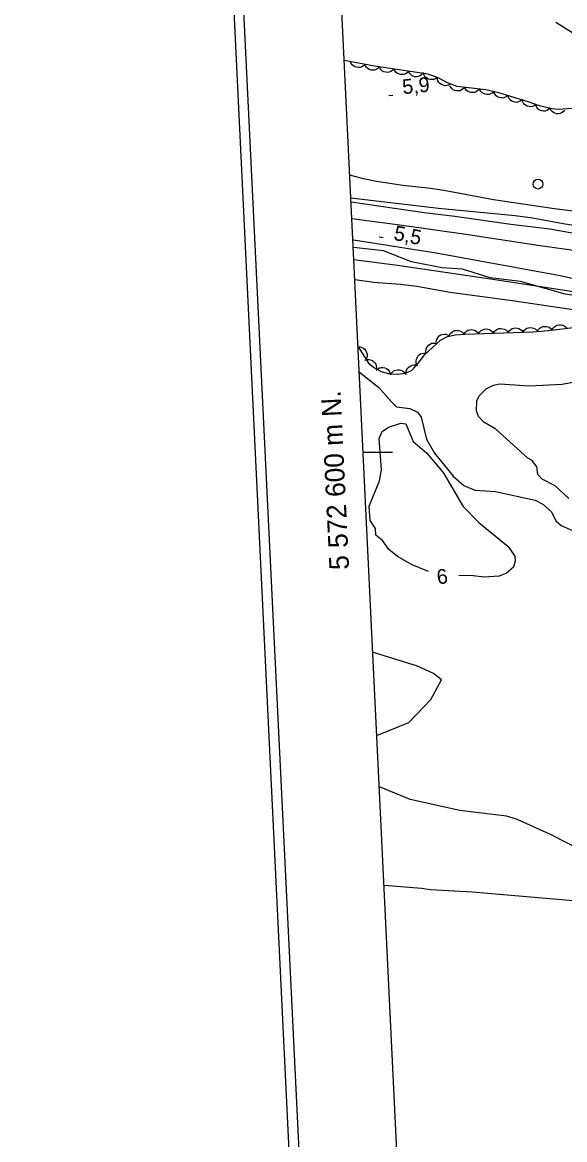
# Model space of a CAD drawing. Extents: x 336540 to 340074, y 5572036 to 5573747.
# Drawn here: x 336539.6 to 336650.1, y 5572459.9 to 5572687.6 of the extents above; entities that cross this region are included whole.
import ezdxf

# ---------------------------------------------------------------- set-up
doc = ezdxf.new("R2010")
doc.units = 0
for name, color, linetype in [('Niveau 1', 7, 'Continuous'), ('Niveau 2', 7, 'Continuous'), ('Niveau 21', 7, 'Continuous'), ('Niveau 22', 7, 'Continuous'), ('Niveau 3', 7, 'Continuous'), ('Niveau 36', 7, 'Continuous'), ('Niveau 44', 7, 'Continuous'), ('Niveau 60', 7, 'Continuous'), ('Niveau 61', 7, 'Continuous')]:
    doc.layers.add(name, color=color, linetype=linetype)

msp = doc.modelspace()

# ---------------------------------------------------------------- linework, layer by layer
at = {"layer": 'Niveau 1'}
for points in [[(336657.76, 5572648.34), (336648.07, 5572649.57), (336635.65, 5572651.4), (336625.48, 5572653.28), (336622.8, 5572653.71), (336617.15, 5572654.35), (336611.76, 5572655.11), (336609.13, 5572655.69), (336606.35, 5572656.41)], [(336606.57, 5572651.81), (336624.44, 5572649.68), (336640.06, 5572648.19), (336643.57, 5572647.74), (336649.8, 5572646.6), (336652.86, 5572646.13)], [(336688.45, 5572619.27), (336692.59, 5572621), (336694.35, 5572622.63), (336693.62, 5572623.93), (336692.43, 5572624.21), (336685.61, 5572625.05), (336678.9, 5572627.07), (336675.14, 5572627.56), (336669.67, 5572628.97), (336658.39, 5572630.94), (336650.21, 5572632.2), (336641.11, 5572634.79), (336634.97, 5572635.5), (336629.31, 5572637.24), (336625.07, 5572637.53), (336618.92, 5572638.74), (336613.23, 5572641.01), (336607.1, 5572641.71)], [(336608.29, 5572616.25), (336612.28, 5572613.14), (336614.81, 5572610.22), (336615.86, 5572609.25), (336618.59, 5572608.88), (336620.15, 5572608.11), (336620.88, 5572607.13), (336621.96, 5572602.6), (336623.63, 5572599.81), (336627.42, 5572595.08), (336629.57, 5572593.16), (336631.8, 5572592.25), (336636.04, 5572591.97), (336644.1, 5572590.17), (336645.66, 5572589.4), (336647.43, 5572587.81), (336648.36, 5572585.99), (336649.43, 5572585.02), (336651.86, 5572583.96)], [(336651.01, 5572590.52), (336648.17, 5572593.09), (336645.56, 5572594.48), (336644.66, 5572595.46), (336644.43, 5572596.98), (336643.5, 5572598.28), (336642.63, 5572598.76), (336636.07, 5572604.69), (336633.63, 5572606.09), (336632.56, 5572607.22), (336632.15, 5572608.39), (336632.22, 5572610.42), (336632.67, 5572611.47), (336634.12, 5572612.89), (336635.6, 5572613.65), (336636.93, 5572613.9), (336642.89, 5572613.52), (336649.64, 5572613.86), (336653.17, 5572614.54)], [(336611.87, 5572542.25), (336618.35, 5572544.93), (336622.84, 5572549.57), (336625, 5572553.58), (336623.42, 5572554.87), (336620.13, 5572556.38), (336611.18, 5572559.16)]]:
    msp.add_lwpolyline(points, dxfattribs=at)
at = {"layer": 'Niveau 2'}
for points in [[(336648.36, 5572687.58), (336653.61, 5572684.27), (336656.19, 5572683.56), (336663.88, 5572681.76), (336666.08, 5572681.89), (336671.89, 5572683.87), (336676.33, 5572686.48), (336678.67, 5572686.93), (336685.26, 5572687.43), (336689.94, 5572688.69)], [(336622.39, 5572575.68), (336619.05, 5572577.02), (336616.09, 5572578.74), (336614.32, 5572580.17), (336613.03, 5572581.97), (336611.64, 5572583.07), (336611.57, 5572584.44), (336610.46, 5572586.08), (336610.32, 5572588.95), (336612.41, 5572594.15), (336612.82, 5572596.38), (336612.31, 5572602.79), (336612.92, 5572604.19), (336614.21, 5572605.09), (336616.72, 5572605.9), (336617.75, 5572605.78), (336619.28, 5572602.14), (336621.94, 5572599.88), (336625.36, 5572595.82), (336629.44, 5572588.91), (336632.66, 5572585.68), (336638.64, 5572580.74), (336639.95, 5572578.76), (336640.01, 5572577.76), (336639.73, 5572576.56), (336638.27, 5572575.3), (336636.77, 5572574.7), (336633.74, 5572574.54), (336631.51, 5572574.77), (336628.54, 5572574.82)], [(336658.56, 5572516.29), (336647.09, 5572522.15), (336640.34, 5572525.2), (336638.28, 5572525.78), (336628.76, 5572526.98), (336618.66, 5572529.18), (336612.38, 5572531.78)]]:
    msp.add_lwpolyline(points, dxfattribs=at)
at = {"layer": 'Niveau 21'}
for points in [[(336606.59, 5572651.01), (336621.47, 5572648.81), (336627.74, 5572648.08), (336639.17, 5572646.47), (336647.1, 5572645.49), (336657.38, 5572643.66), (336675.17, 5572640.65), (336682.41, 5572638.89), (336706.84, 5572634.15), (336717.79, 5572631.7), (336726.58, 5572630.17), (336745.85, 5572625.9), (336758.27, 5572623.43), (336771.07, 5572620.58), (336780.38, 5572618.79), (336792.82, 5572616.01), (336801.98, 5572614.39), (336808.26, 5572613.12), (336817.36, 5572611.07), (336821.93, 5572609.72), (336824.69, 5572609.01), (336834.02, 5572607.19), (336854.11, 5572603.04), (336864.11, 5572601.24)], [(336884.31, 5572594.33), (336807.63, 5572610.39), (336785.16, 5572615.03), (336774.53, 5572617.32), (336763.55, 5572619.49), (336721.38, 5572628.36), (336711.63, 5572630.35), (336697.48, 5572632.86), (336693.75, 5572633.89), (336687.67, 5572635.19), (336673.64, 5572637.31), (336661.28, 5572639.55), (336653.39, 5572640.86), (336644.64, 5572642.06), (336630.46, 5572644.24), (336616.57, 5572646.25), (336606.76, 5572647.5)], [(337100.64, 5572555), (337088.68, 5572555.77), (337076.26, 5572556.91), (337061.77, 5572558.48), (337053.08, 5572559.51), (337036.48, 5572561.54), (337019.9, 5572563.72), (337003.65, 5572566.07), (336997.26, 5572566.87), (336981.42, 5572569.24), (336960.45, 5572572.91), (336934.7, 5572577.9), (336922.06, 5572580.9), (336896.11, 5572586.22), (336883.84, 5572588.4), (336824.78, 5572600.58), (336808.76, 5572603.44), (336772.56, 5572611.03), (336750.71, 5572615.17), (336667.09, 5572632.55), (336658.39, 5572633.88), (336648.84, 5572635.99), (336623.94, 5572640.52), (336607.07, 5572643.16)], [(336607.16, 5572639.27), (336616.06, 5572638.07), (336635.49, 5572635.22), (336664.26, 5572630.81), (336669.62, 5572629.83), (336678.54, 5572628.06), (336692.48, 5572625.56), (336707.16, 5572622.39), (336724.77, 5572618.96), (336740.87, 5572615.7), (336758.1, 5572612.04), (336774.44, 5572608.42), (336790.29, 5572605.16), (336808.39, 5572601.27), (336821.2, 5572598.72), (336836.38, 5572596.03), (336838.35, 5572595.6), (336848.32, 5572593.05), (336852.24, 5572592.33), (336858.81, 5572591.28), (336862, 5572590.65), (336871.76, 5572588.24)]]:
    msp.add_lwpolyline(points, dxfattribs=at)
at = {"layer": 'Niveau 22'}
for points in [[(336607.35, 5572635.16), (336611.22, 5572634.64), (336616.67, 5572634.22), (336619.98, 5572633.82), (336626.78, 5572632.57), (336639.45, 5572630.89), (336652.79, 5572628.9)], [(336652.69, 5572508.52), (336631.3, 5572510.31), (336622.82, 5572510.78), (336620.95, 5572511.04), (336613.33, 5572511.71)]]:
    msp.add_lwpolyline(points, dxfattribs=at)
at = {"layer": 'Niveau 3'}
for p, q in [((336614.31, 5572672.68), (336615.11, 5572672.76)), ((336612.32, 5572643.88), (336613.11, 5572643.72))]:
    msp.add_line(p, q, dxfattribs=at)
at = {"layer": 'Niveau 36'}
msp.add_circle((336644.68, 5572654.6), 1, dxfattribs=at)
at = {"layer": 'Niveau 44'}
for points in [[(336652.47, 5572670.05), (336648.87, 5572669.8), (336647.57, 5572669.97), (336644.98, 5572670.56), (336642.71, 5572671.36), (336636.69, 5572673.2), (336634.09, 5572673.8), (336628.22, 5572674.49), (336626.25, 5572675.25), (336624.37, 5572676.23), (336622.34, 5572676.99), (336611.39, 5572678.63), (336605.19, 5572679.78)], [(336609.41, 5572679), (336609.12, 5572678.7), (336608.76, 5572678.51), (336608.45, 5572678.39), (336608.1, 5572678.36), (336607.73, 5572678.4), (336607.37, 5572678.53), (336607.08, 5572678.67), (336606.82, 5572678.92), (336606.6, 5572679.21), (336606.46, 5572679.54)], [(336612.36, 5572678.45), (336612.06, 5572678.15), (336611.71, 5572677.96), (336611.4, 5572677.84), (336611.05, 5572677.81), (336610.68, 5572677.85), (336610.32, 5572677.98), (336610.03, 5572678.13), (336609.77, 5572678.37), (336609.55, 5572678.67), (336609.41, 5572679)], [(336615.33, 5572678.04), (336615.05, 5572677.73), (336614.7, 5572677.53), (336614.39, 5572677.4), (336614.04, 5572677.36), (336613.67, 5572677.38), (336613.31, 5572677.5), (336613.01, 5572677.63), (336612.75, 5572677.87), (336612.52, 5572678.16), (336612.36, 5572678.48)], [(336618.3, 5572677.6), (336618.01, 5572677.29), (336617.66, 5572677.08), (336617.36, 5572676.95), (336617.01, 5572676.91), (336616.64, 5572676.94), (336616.28, 5572677.06), (336615.98, 5572677.19), (336615.72, 5572677.43), (336615.49, 5572677.72), (336615.33, 5572678.04)], [(336621.26, 5572677.15), (336620.98, 5572676.84), (336620.63, 5572676.64), (336620.33, 5572676.51), (336619.98, 5572676.47), (336619.61, 5572676.49), (336619.24, 5572676.61), (336618.95, 5572676.75), (336618.68, 5572676.98), (336618.45, 5572677.27), (336618.3, 5572677.6)], [(336624.13, 5572676.32), (336623.79, 5572676.08), (336623.4, 5572675.95), (336623.08, 5572675.89), (336622.73, 5572675.92), (336622.37, 5572676.02), (336622.04, 5572676.21), (336621.78, 5572676.41), (336621.57, 5572676.69), (336621.41, 5572677.02), (336621.32, 5572677.37)], [(336626.8, 5572674.96), (336626.44, 5572674.76), (336626.04, 5572674.68), (336625.71, 5572674.66), (336625.37, 5572674.74), (336625.02, 5572674.88), (336624.72, 5572675.11), (336624.48, 5572675.33), (336624.31, 5572675.64), (336624.19, 5572675.99), (336624.14, 5572676.35)], [(336629.72, 5572674.31), (336629.45, 5572674), (336629.11, 5572673.78), (336628.81, 5572673.64), (336628.46, 5572673.59), (336628.09, 5572673.6), (336627.72, 5572673.71), (336627.42, 5572673.83), (336627.15, 5572674.06), (336626.91, 5572674.34), (336626.74, 5572674.66)], [(336632.7, 5572673.96), (336632.43, 5572673.65), (336632.09, 5572673.43), (336631.79, 5572673.29), (336631.44, 5572673.24), (336631.07, 5572673.25), (336630.7, 5572673.36), (336630.4, 5572673.48), (336630.13, 5572673.71), (336629.89, 5572673.99), (336629.72, 5572674.31)], [(336635.65, 5572673.44), (336635.35, 5572673.16), (336634.98, 5572672.98), (336634.67, 5572672.87), (336634.32, 5572672.86), (336633.95, 5572672.91), (336633.6, 5572673.06), (336633.31, 5572673.22), (336633.07, 5572673.47), (336632.86, 5572673.78), (336632.73, 5572674.11)], [(336638.54, 5572672.63), (336638.22, 5572672.37), (336637.84, 5572672.22), (336637.52, 5572672.14), (336637.17, 5572672.15), (336636.81, 5572672.23), (336636.46, 5572672.4), (336636.19, 5572672.58), (336635.96, 5572672.85), (336635.78, 5572673.17), (336635.67, 5572673.51)], [(336641.41, 5572671.76), (336641.08, 5572671.5), (336640.71, 5572671.34), (336640.39, 5572671.26), (336640.04, 5572671.27), (336639.67, 5572671.35), (336639.33, 5572671.52), (336639.06, 5572671.7), (336638.83, 5572671.97), (336638.65, 5572672.29), (336638.54, 5572672.63)], [(336644.26, 5572670.82), (336643.92, 5572670.57), (336643.54, 5572670.43), (336643.21, 5572670.36), (336642.86, 5572670.39), (336642.51, 5572670.48), (336642.17, 5572670.67), (336641.9, 5572670.86), (336641.69, 5572671.14), (336641.52, 5572671.46), (336641.43, 5572671.81)], [(336647.16, 5572670.06), (336646.85, 5572669.78), (336646.49, 5572669.6), (336646.17, 5572669.49), (336645.82, 5572669.48), (336645.46, 5572669.53), (336645.1, 5572669.68), (336644.82, 5572669.83), (336644.57, 5572670.09), (336644.36, 5572670.39), (336644.23, 5572670.73)], [(336650.12, 5572669.64), (336649.85, 5572669.32), (336649.5, 5572669.11), (336649.2, 5572668.98), (336648.85, 5572668.93), (336648.48, 5572668.95), (336648.12, 5572669.06), (336647.82, 5572669.19), (336647.55, 5572669.42), (336647.31, 5572669.7), (336647.15, 5572670.02)], [(336608.02, 5572621.45), (336610.18, 5572618.12), (336611.38, 5572617.15), (336612.75, 5572616.43), (336614.4, 5572615.96), (336616.07, 5572615.89), (336617.66, 5572616.08), (336618.91, 5572616.63), (336619.42, 5572617.07), (336620.3, 5572618.12), (336621.63, 5572619.89), (336624.84, 5572622.82), (336626.23, 5572623.54), (336627.85, 5572623.88), (336629.75, 5572624.04), (336643.65, 5572624.52), (336646.86, 5572624.79), (336652.44, 5572625.45), (336655.02, 5572625.51), (336657.65, 5572625.41), (336666.1, 5572624.71), (336668.22, 5572624.36), (336672.16, 5572622.88)], [(336623.94, 5572622.35), (336623.99, 5572622.77), (336624.15, 5572623.14), (336624.32, 5572623.42), (336624.58, 5572623.66), (336624.89, 5572623.86), (336625.26, 5572623.97), (336625.58, 5572624.04), (336625.93, 5572624), (336626.28, 5572623.9), (336626.6, 5572623.73)], [(336626.62, 5572623.78), (336626.82, 5572624.14), (336627.11, 5572624.42), (336627.38, 5572624.62), (336627.71, 5572624.74), (336628.08, 5572624.8), (336628.46, 5572624.77), (336628.78, 5572624.7), (336629.09, 5572624.54), (336629.38, 5572624.31), (336629.61, 5572624.03)], [(336629.6, 5572624.03), (336629.83, 5572624.39), (336630.13, 5572624.66), (336630.41, 5572624.84), (336630.75, 5572624.94), (336631.11, 5572624.98), (336631.49, 5572624.93), (336631.81, 5572624.86), (336632.11, 5572624.67), (336632.39, 5572624.43), (336632.6, 5572624.14)], [(336632.6, 5572624.14), (336632.83, 5572624.49), (336633.13, 5572624.76), (336633.41, 5572624.94), (336633.74, 5572625.04), (336634.11, 5572625.09), (336634.49, 5572625.04), (336634.81, 5572624.96), (336635.11, 5572624.78), (336635.39, 5572624.53), (336635.6, 5572624.24)], [(336635.6, 5572624.24), (336635.82, 5572624.6), (336636.13, 5572624.86), (336636.41, 5572625.04), (336636.74, 5572625.15), (336637.11, 5572625.19), (336637.49, 5572625.14), (336637.81, 5572625.06), (336638.11, 5572624.88), (336638.39, 5572624.64), (336638.6, 5572624.35)], [(336638.6, 5572624.35), (336638.82, 5572624.7), (336639.13, 5572624.97), (336639.4, 5572625.15), (336639.74, 5572625.25), (336640.11, 5572625.29), (336640.49, 5572625.24), (336640.8, 5572625.17), (336641.11, 5572624.98), (336641.39, 5572624.74), (336641.6, 5572624.45)], [(336641.6, 5572624.45), (336641.82, 5572624.8), (336642.13, 5572625.07), (336642.4, 5572625.25), (336642.74, 5572625.35), (336643.11, 5572625.4), (336643.49, 5572625.35), (336643.8, 5572625.27), (336644.1, 5572625.09), (336644.38, 5572624.84), (336644.6, 5572624.55)], [(336644.59, 5572624.6), (336644.8, 5572624.96), (336645.09, 5572625.25), (336645.36, 5572625.44), (336645.69, 5572625.56), (336646.05, 5572625.62), (336646.43, 5572625.59), (336646.76, 5572625.53), (336647.06, 5572625.36), (336647.36, 5572625.13), (336647.58, 5572624.85)], [(336647.58, 5572624.88), (336647.77, 5572625.25), (336648.06, 5572625.54), (336648.32, 5572625.74), (336648.64, 5572625.87), (336649, 5572625.95), (336649.39, 5572625.93), (336649.71, 5572625.88), (336650.02, 5572625.72), (336650.32, 5572625.5), (336650.56, 5572625.23)], [(336621.87, 5572620.11), (336621.81, 5572620.52), (336621.87, 5572620.93), (336621.97, 5572621.24), (336622.16, 5572621.54), (336622.41, 5572621.81), (336622.73, 5572622.02), (336623.02, 5572622.17), (336623.37, 5572622.22), (336623.74, 5572622.22), (336624.09, 5572622.13)], [(336608.02, 5572621.45), (336608.44, 5572621.44), (336608.82, 5572621.32), (336609.12, 5572621.17), (336609.38, 5572620.94), (336609.61, 5572620.65), (336609.76, 5572620.29), (336609.86, 5572619.98), (336609.86, 5572619.63), (336609.79, 5572619.26), (336609.65, 5572618.93)], [(336620.03, 5572617.75), (336619.89, 5572618.15), (336619.87, 5572618.56), (336619.91, 5572618.88), (336620.04, 5572619.21), (336620.23, 5572619.52), (336620.51, 5572619.79), (336620.77, 5572619.99), (336621.1, 5572620.1), (336621.47, 5572620.17), (336621.83, 5572620.15)], [(336609.43, 5572618.73), (336609.83, 5572618.85), (336610.23, 5572618.85), (336610.56, 5572618.81), (336610.88, 5572618.66), (336611.19, 5572618.46), (336611.44, 5572618.17), (336611.63, 5572617.9), (336611.74, 5572617.57), (336611.79, 5572617.2), (336611.76, 5572616.84)], [(336611.73, 5572616.72), (336612.05, 5572616.99), (336612.42, 5572617.15), (336612.74, 5572617.24), (336613.09, 5572617.23), (336613.46, 5572617.16), (336613.8, 5572617), (336614.08, 5572616.82), (336614.31, 5572616.56), (336614.5, 5572616.24), (336614.62, 5572615.9)], [(336617.84, 5572615.71), (336617.79, 5572616.12), (336617.86, 5572616.52), (336617.96, 5572616.84), (336618.16, 5572617.13), (336618.42, 5572617.39), (336618.75, 5572617.59), (336619.04, 5572617.73), (336619.39, 5572617.77), (336619.76, 5572617.76), (336620.11, 5572617.67)], [(336614.63, 5572615.72), (336614.82, 5572616.09), (336615.11, 5572616.38), (336615.37, 5572616.59), (336615.69, 5572616.72), (336616.06, 5572616.79), (336616.44, 5572616.77), (336616.76, 5572616.72), (336617.08, 5572616.56), (336617.38, 5572616.35), (336617.61, 5572616.07)]]:
    msp.add_lwpolyline(points, dxfattribs=at)
at = {"layer": 'Niveau 60'}
for points in [[(336614.31, 5572036.41), (340073.91, 5572203.88), (339999.21, 5573746.9), (336539.61, 5573579.43), (336614.31, 5572036.41)], [(336616.21, 5572038.51), (340071.82, 5572205.78), (339997.32, 5573744.81), (336541.71, 5573577.54), (336616.21, 5572038.51)], [(339458.94, 5573698.73), (339531.5, 5572199.65), (336635.22, 5572059.46), (336562.66, 5573558.54), (339458.94, 5573698.73)]]:
    msp.add_lwpolyline(points, dxfattribs=at)
at = {"layer": 'Niveau 61'}
msp.add_lwpolyline([(336609.06, 5572600), (336615.06, 5572600)], dxfattribs=at)

# ---------------------------------------------------------------- texts
at = {"layer": 'Niveau 2'}
msp.add_text('6', height=3, rotation=7.3785, dxfattribs=at).set_placement((336624.25, 5572573.02))
at = {"layer": 'Niveau 3'}
for s, rotation, p in [('5,9    ', 5.5424, (336617.18, 5572672.92)), ('5,5    ', 348.6505, (336615.14, 5572643.27))]:
    msp.add_text(s, height=3, rotation=rotation, dxfattribs=at).set_placement(p)
at = {"layer": 'Niveau 61'}
msp.add_text('5 572 600 m N.', height=4, rotation=92.7711, dxfattribs=at).set_placement((336606.21, 5572576.1))

doc.saveas('drawing.dxf')
